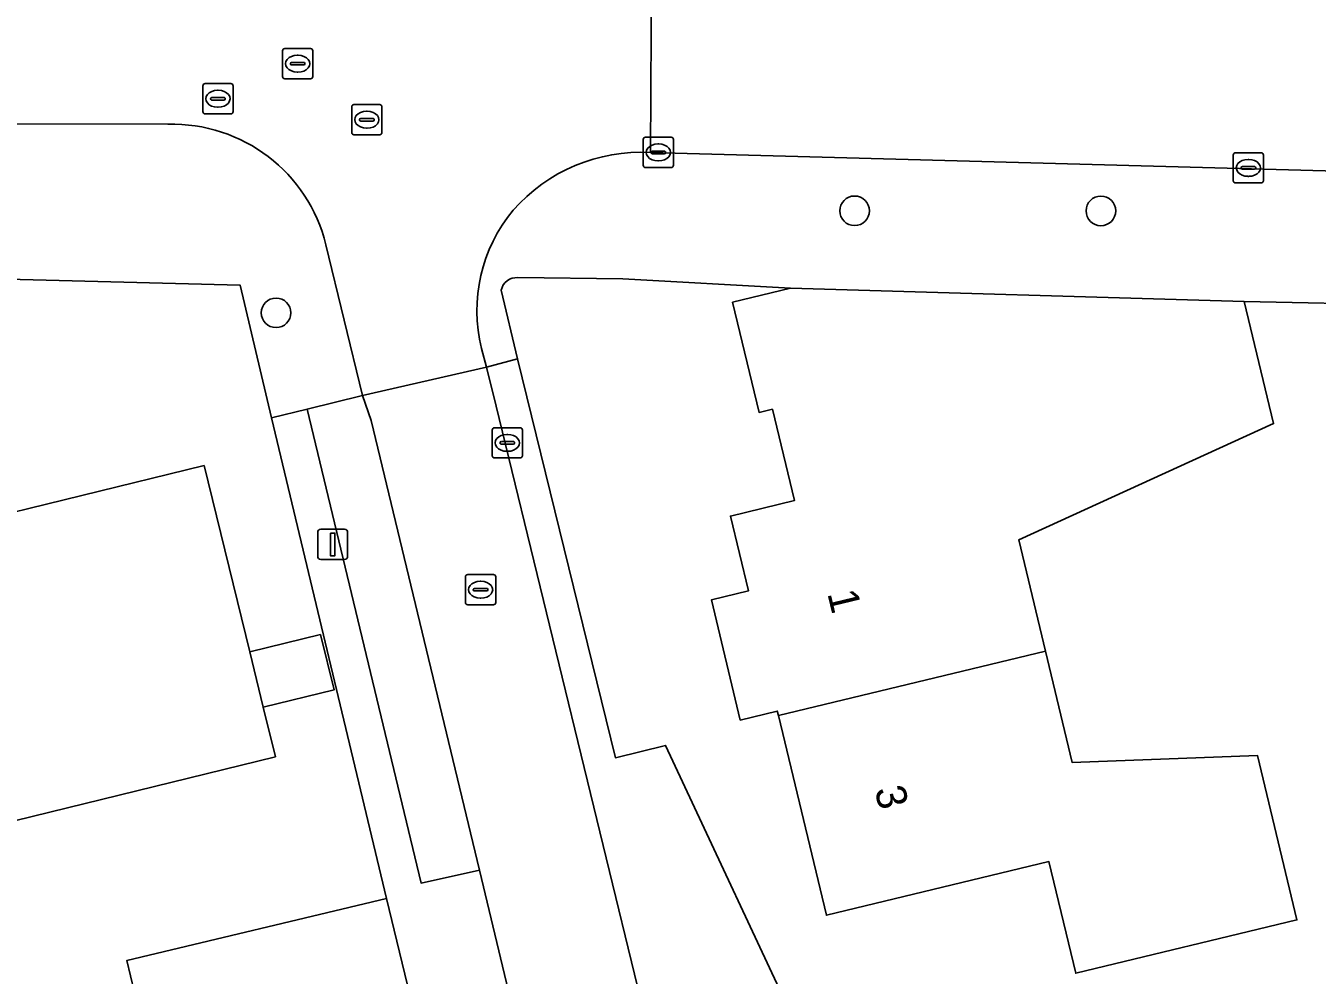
# Model space of a CAD drawing. Extents: x 157793 to 159380, y 380877 to 382313.
# Drawn here: x 158891.37 to 158934.12, y 381306.13 to 381337.55 of the extents above; entities that cross this region are included whole.
import ezdxf

# ---------------------------------------------------------------- set-up
doc = ezdxf.new("R2010")
doc.units = 0
for name, color, linetype in [('IMGEO_Boom', 7, 'Continuous'), ('IMGEO_Brandkraan', 7, 'Continuous'), ('IMGEO_Erf', 7, 'Continuous'), ('IMGEO_Kolk', 7, 'Continuous'), ('IMGEO_Lichtmast', 7, 'Continuous'), ('IMGEO_Muur', 7, 'Continuous'), ('IMGEO_Pand', 7, 'Continuous'), ('IMGEO_Pand_nummerreeks', 7, 'Continuous'), ('IMGEO_Parkeervlak_open', 7, 'Continuous'), ('IMGEO_Rijbaan_lokaal_gesloten', 7, 'Continuous'), ('IMGEO_Rijbaan_lokaal_open', 7, 'Continuous'), ('IMGEO_Rioolput', 7, 'Continuous'), ('IMGEO_Voetpad_open', 7, 'Continuous')]:
    doc.layers.add(name, color=color, linetype=linetype)

msp = doc.modelspace()

# ---------------------------------------------------------------- linework, layer by layer
at = {"layer": 'IMGEO_Boom'}
for centre in [(158918.804, 381331.427), (158926.958, 381331.423), (158899.653, 381328.049)]:
    msp.add_circle(centre, 0.489, dxfattribs=at)
at = {"layer": 'IMGEO_Brandkraan'}
for p, q in [((158906.808, 381323.32), (158906.808, 381324.172)), ((158906.883, 381324.246), (158907.735, 381324.246)), ((158907.296, 381324.026), (158907.321, 381324.026)), ((158907.809, 381324.172), (158907.809, 381323.32)), ((158907.067, 381323.74), (158907.067, 381323.752)), ((158907.505, 381323.703), (158907.107, 381323.703)), ((158907.11, 381323.789), (158907.508, 381323.789)), ((158907.551, 381323.752), (158907.551, 381323.74)), ((158907.735, 381323.246), (158906.883, 381323.246)), ((158907.319, 381323.466), (158907.294, 381323.466))]:
    msp.add_line(p, q, dxfattribs=at)
for points in [[(158906.808, 381323.32), (158906.808, 381324.172)], [(158906.883, 381324.246), (158907.735, 381324.246)], [(158907.809, 381324.172), (158907.809, 381323.32)], [(158907.735, 381323.246), (158906.883, 381323.246)]]:
    msp.add_lwpolyline(points, dxfattribs=at)
for centre, radius, start, end in [((158906.885, 381324.17), 0.0765, 91.552, 178.448), ((158906.885, 381324.17), 0.0765, 91.552, 178.448), ((158907.733, 381324.17), 0.0765, 1.552, 88.448), ((158907.733, 381324.17), 0.0765, 1.552, 88.448), ((158907.107, 381323.749), 0.0403, 85.8775, 175.7526), ((158907.104, 381323.739), 0.0366, 178.938, 274.7102), ((158907.508, 381323.746), 0.043, 264.8664, 352.4533), ((158907.512, 381323.751), 0.0386, 1.7309, 96.639), ((158906.885, 381323.322), 0.0765, 181.552, 268.448), ((158906.885, 381323.322), 0.0765, 181.552, 268.448), ((158907.733, 381323.322), 0.0765, 271.552, 358.448), ((158907.733, 381323.322), 0.0765, 271.552, 358.448)]:
    msp.add_arc(centre, radius, start, end, dxfattribs=at)
for centre, major_axis, ratio, start_param, end_param in [((158907.295, 381323.746), (-0.387, 0.002), 0.722429, 4.712389, 7.853982), ((158907.32, 381323.746), (-0.39, 0.002), 0.717154, 1.570796, 4.712389)]:
    msp.add_ellipse(centre, major_axis=major_axis, ratio=ratio, start_param=start_param, end_param=end_param, dxfattribs=at)
at = {"layer": 'IMGEO_Erf'}
msp.add_lwpolyline([(158899.507, 381324.573), (158898.463, 381328.966), (158854.352, 381330.104), (158846.048, 381330.383), (158845.924, 381330.364), (158850.618, 381310.644), (158859.959, 381294.739), (158877.119, 381298.655), (158895.565, 381303.06), (158894.716, 381306.62), (158903.313, 381308.672)], close=True, dxfattribs=at)
for points in [[(158947.559, 381328.093), (158931.7, 381328.43), (158932.673, 381324.387), (158924.237, 381320.533), (158925.123, 381316.85), (158926.01, 381313.166), (158932.138, 381313.402), (158933.449, 381307.956), (158926.128, 381306.193), (158925.238, 381309.887), (158917.873, 381308.113), (158916.281, 381314.721), (158916.245, 381314.869), (158915.02, 381314.574), (158914.063, 381318.55), (158915.288, 381318.845), (158914.691, 381321.324), (158916.813, 381321.835), (158916.085, 381324.858), (158915.642, 381324.752), (158914.763, 381328.402), (158916.687, 381328.865), (158911.133, 381329.18), (158907.655, 381329.215)], [(158907.107, 381328.796), (158907.649, 381326.527), (158910.886, 381313.326), (158912.546, 381313.735), (158917.189, 381303.806), (158919.179, 381304.287), (158919.257, 381304.369), (158920.148, 381301.124), (158927.673, 381295.778), (158929.242, 381296.29), (158932.843, 381286.154), (158933.942, 381286.459), (158936.317, 381276.259), (158937.652, 381276.407), (158940.117, 381266.025), (158942.018, 381265.319), (158972.479, 381272.913), (158972.103, 381274.414), (158967.118, 381294.307)], [(158889.164, 381321.011), (158897.269, 381322.995), (158898.779, 381316.827), (158901.122, 381317.401), (158901.571, 381315.568), (158899.228, 381314.995), (158899.629, 381313.358), (158889.862, 381310.967)]]:
    msp.add_lwpolyline(points, dxfattribs=at)
msp.add_arc((158907.61, 381328.705), 0.511, 84.996, 169.807, dxfattribs=at)
at = {"layer": 'IMGEO_Kolk'}
for p, q in [((158911.882, 381333.859), (158912.734, 381333.859)), ((158911.807, 381332.933), (158911.807, 381333.785)), ((158912.295, 381333.639), (158912.32, 381333.639)), ((158912.808, 381333.785), (158912.808, 381332.933)), ((158912.066, 381333.353), (158912.066, 381333.365)), ((158912.504, 381333.316), (158912.106, 381333.316)), ((158912.109, 381333.402), (158912.507, 381333.402)), ((158912.318, 381333.079), (158912.293, 381333.079)), ((158912.55, 381333.365), (158912.55, 381333.353)), ((158931.34, 381332.421), (158931.34, 381333.273)), ((158931.415, 381333.347), (158932.267, 381333.347)), ((158931.828, 381333.127), (158931.853, 381333.127)), ((158932.341, 381333.273), (158932.341, 381332.421)), ((158912.734, 381332.859), (158911.882, 381332.859)), ((158931.599, 381332.841), (158931.599, 381332.853)), ((158932.037, 381332.804), (158931.639, 381332.804)), ((158931.642, 381332.89), (158932.04, 381332.89)), ((158931.851, 381332.567), (158931.826, 381332.567)), ((158932.083, 381332.853), (158932.083, 381332.841)), ((158932.267, 381332.347), (158931.415, 381332.347)), ((158905.922, 381318.461), (158905.922, 381319.313)), ((158905.997, 381319.387), (158906.849, 381319.387)), ((158906.923, 381319.313), (158906.923, 381318.461)), ((158906.181, 381318.881), (158906.181, 381318.893)), ((158906.224, 381318.93), (158906.622, 381318.93)), ((158906.41, 381319.167), (158906.435, 381319.167)), ((158906.665, 381318.893), (158906.665, 381318.881)), ((158906.619, 381318.844), (158906.221, 381318.844)), ((158906.433, 381318.607), (158906.408, 381318.607)), ((158906.849, 381318.387), (158905.997, 381318.387))]:
    msp.add_line(p, q, dxfattribs=at)
for points in [[(158911.882, 381333.859), (158912.734, 381333.859)], [(158911.807, 381332.933), (158911.807, 381333.785)], [(158912.808, 381333.785), (158912.808, 381332.933)], [(158931.34, 381332.421), (158931.34, 381333.273)], [(158931.415, 381333.347), (158932.267, 381333.347)], [(158932.341, 381333.273), (158932.341, 381332.421)], [(158912.734, 381332.859), (158911.882, 381332.859)], [(158932.267, 381332.347), (158931.415, 381332.347)], [(158905.922, 381318.461), (158905.922, 381319.313)], [(158905.997, 381319.387), (158906.849, 381319.387)], [(158906.923, 381319.313), (158906.923, 381318.461)], [(158906.849, 381318.387), (158905.997, 381318.387)]]:
    msp.add_lwpolyline(points, dxfattribs=at)
for centre, radius, start, end in [((158911.884, 381333.783), 0.0765, 91.552, 178.448), ((158911.884, 381333.783), 0.0765, 91.552, 178.448), ((158912.732, 381333.783), 0.0765, 1.552, 88.448), ((158912.732, 381333.783), 0.0765, 1.552, 88.448), ((158912.106, 381333.362), 0.0403, 85.8775, 175.7526), ((158912.511, 381333.364), 0.0386, 1.7309, 96.639), ((158912.103, 381333.352), 0.0366, 178.938, 274.7102), ((158912.507, 381333.359), 0.043, 264.8664, 352.4533), ((158931.417, 381333.271), 0.0765, 91.552, 178.448), ((158931.417, 381333.271), 0.0765, 91.552, 178.448), ((158932.265, 381333.271), 0.0765, 1.552, 88.448), ((158932.265, 381333.271), 0.0765, 1.552, 88.448), ((158911.884, 381332.935), 0.0765, 181.552, 268.448), ((158911.884, 381332.935), 0.0765, 181.552, 268.448), ((158912.732, 381332.935), 0.0765, 271.552, 358.448), ((158912.732, 381332.935), 0.0765, 271.552, 358.448), ((158931.639, 381332.85), 0.0403, 85.8775, 175.7526), ((158931.636, 381332.84), 0.0366, 178.938, 274.7102), ((158932.04, 381332.847), 0.043, 264.8664, 352.4533), ((158932.044, 381332.852), 0.0386, 1.7309, 96.639), ((158931.417, 381332.423), 0.0765, 181.552, 268.448), ((158931.417, 381332.423), 0.0765, 181.552, 268.448), ((158932.265, 381332.423), 0.0765, 271.552, 358.448), ((158932.265, 381332.423), 0.0765, 271.552, 358.448), ((158905.999, 381319.311), 0.0765, 91.552, 178.448), ((158905.999, 381319.311), 0.0765, 91.552, 178.448), ((158906.847, 381319.311), 0.0765, 1.552, 88.448), ((158906.847, 381319.311), 0.0765, 1.552, 88.448), ((158906.221, 381318.89), 0.0403, 85.8775, 175.7526), ((158906.218, 381318.88), 0.0366, 178.938, 274.7102), ((158906.622, 381318.887), 0.043, 264.8664, 352.4533), ((158906.626, 381318.892), 0.0386, 1.7309, 96.639), ((158905.999, 381318.463), 0.0765, 181.552, 268.448), ((158905.999, 381318.463), 0.0765, 181.552, 268.448), ((158906.847, 381318.463), 0.0765, 271.552, 358.448), ((158906.847, 381318.463), 0.0765, 271.552, 358.448)]:
    msp.add_arc(centre, radius, start, end, dxfattribs=at)
for centre, major_axis, ratio, start_param, end_param in [((158912.294, 381333.359), (-0.387, 0.002), 0.722429, 4.712389, 7.853982), ((158912.319, 381333.359), (-0.39, 0.002), 0.717154, 1.570796, 4.712389), ((158931.827, 381332.847), (-0.387, 0.002), 0.722429, 4.712389, 7.853982), ((158931.852, 381332.847), (-0.39, 0.002), 0.717154, 1.570796, 4.712389), ((158906.409, 381318.887), (-0.387, 0.002), 0.722429, 4.712389, 7.853982), ((158906.434, 381318.887), (-0.39, 0.002), 0.717154, 1.570796, 4.712389)]:
    msp.add_ellipse(centre, major_axis=major_axis, ratio=ratio, start_param=start_param, end_param=end_param, dxfattribs=at)
at = {"layer": 'IMGEO_Lichtmast'}
for p, q in [((158901.031, 381319.986), (158901.031, 381320.786)), ((158901.031, 381320.786), (158901.031, 381319.986)), ((158901.131, 381320.886), (158901.921, 381320.886)), ((158901.921, 381320.886), (158901.131, 381320.886)), ((158902.021, 381320.786), (158902.021, 381319.986)), ((158902.021, 381319.986), (158902.021, 381320.786)), ((158901.921, 381319.886), (158901.131, 381319.886)), ((158901.131, 381319.886), (158901.921, 381319.886))]:
    msp.add_line(p, q, dxfattribs=at)
msp.add_lwpolyline([(158901.451, 381320.761), (158901.601, 381320.761), (158901.601, 381320.011), (158901.451, 381320.011), (158901.451, 381320.761)], dxfattribs=at)
for centre, start, end in [((158901.131, 381320.786), 90, 180), ((158901.131, 381320.786), 90, 180), ((158901.921, 381320.786), 0, 90), ((158901.921, 381320.786), 360, 90), ((158901.131, 381319.986), 180, 270), ((158901.131, 381319.986), 180, 270), ((158901.921, 381319.986), 270, 0), ((158901.921, 381319.986), 270, 0)]:
    msp.add_arc(centre, 0.1, start, end, dxfattribs=at)
at = {"layer": 'IMGEO_Muur'}
msp.add_lwpolyline([(158931.7, 381328.43), (158947.559, 381328.093), (158957.755, 381327.002)], dxfattribs=at)
at = {"layer": 'IMGEO_Pand'}
for points in [[(158916.281, 381314.721), (158925.123, 381316.85), (158924.237, 381320.533), (158932.673, 381324.387), (158931.7, 381328.43), (158916.687, 381328.865), (158914.763, 381328.402), (158915.642, 381324.752), (158916.085, 381324.858), (158916.813, 381321.835), (158914.691, 381321.324), (158915.288, 381318.845), (158914.063, 381318.55), (158915.02, 381314.574), (158916.245, 381314.869)], [(158897.269, 381322.995), (158889.164, 381321.011), (158887.707, 381326.962), (158881.108, 381325.346), (158883.25, 381316.596), (158886.826, 381317.472), (158889.862, 381310.967), (158899.629, 381313.358), (158899.228, 381314.995), (158898.779, 381316.827)], [(158898.779, 381316.827), (158899.228, 381314.995), (158901.571, 381315.568), (158901.122, 381317.401)], [(158916.281, 381314.721), (158917.873, 381308.113), (158925.238, 381309.887), (158926.128, 381306.193), (158933.449, 381307.956), (158932.138, 381313.402), (158926.01, 381313.166), (158925.123, 381316.85)], [(158903.313, 381308.672), (158894.716, 381306.62), (158895.565, 381303.06), (158904.165, 381305.112)]]:
    msp.add_lwpolyline(points, close=True, dxfattribs=at)
at = {"layer": 'IMGEO_Parkeervlak_open'}
msp.add_lwpolyline([(158902.512, 381325.31), (158900.678, 381324.86), (158904.453, 381309.177), (158906.383, 381309.602), (158902.806, 381324.49)], close=True, dxfattribs=at)
at = {"layer": 'IMGEO_Rijbaan_lokaal_gesloten'}
msp.add_lwpolyline([(158975.153, 381335.71), (158976.321, 381335.649), (158976.481, 381340.592), (158975.308, 381340.42), (158961.507, 381338.475), (158957.512, 381338.119), (158912.078, 381339.386), (158912.043, 381333.36), (158957.528, 381332.125), (158961.464, 381331.237), (158973.851, 381328.5), (158975.994, 381328.047), (158976.187, 381333.271)], dxfattribs=at)
at = {"layer": 'IMGEO_Rijbaan_lokaal_open'}
for points in [[(158891.245, 381340.277), (158890.259, 381340.284), (158890.197, 381334.301), (158891.053, 381334.3), (158896.069, 381334.291)], [(158912.043, 381333.36), (158912.078, 381339.386)], [(158901.304, 381330.299), (158902.512, 381325.31), (158906.622, 381326.256), (158906.45, 381326.873)], [(158911.935, 381304.441), (158906.943, 381324.962), (158906.622, 381326.256), (158902.512, 381325.31), (158902.806, 381324.49), (158906.383, 381309.602), (158908.295, 381301.643), (158927.166, 381287.851), (158929.501, 381278.004), (158931.008, 381271.67), (158932.796, 381264.164)]]:
    msp.add_lwpolyline(points, dxfattribs=at)
for centre, radius, start, end in [((158896.215, 381329.054), 5.239, 13.744, 91.6007), ((158911.751, 381327.707), 5.661, 87.0428, 138.6707), ((158911.506, 381328.118), 5.207, 140.2937, 193.8379)]:
    msp.add_arc(centre, radius, start, end, dxfattribs=at)
at = {"layer": 'IMGEO_Rioolput'}
for p, q in [((158899.867, 381335.869), (158899.867, 381336.721)), ((158899.942, 381336.795), (158900.794, 381336.795)), ((158900.355, 381336.575), (158900.38, 381336.575)), ((158900.868, 381336.721), (158900.868, 381335.869)), ((158900.126, 381336.289), (158900.126, 381336.301)), ((158900.564, 381336.252), (158900.166, 381336.252)), ((158900.169, 381336.338), (158900.567, 381336.338)), ((158900.378, 381336.015), (158900.353, 381336.015)), ((158900.61, 381336.301), (158900.61, 381336.289)), ((158897.228, 381334.708), (158897.228, 381335.56)), ((158897.303, 381335.634), (158898.155, 381335.634)), ((158898.229, 381335.56), (158898.229, 381334.708)), ((158900.794, 381335.795), (158899.942, 381335.795)), ((158897.487, 381335.128), (158897.487, 381335.14)), ((158897.53, 381335.177), (158897.928, 381335.177)), ((158897.716, 381335.414), (158897.741, 381335.414)), ((158897.971, 381335.14), (158897.971, 381335.128)), ((158897.925, 381335.091), (158897.527, 381335.091)), ((158897.739, 381334.854), (158897.714, 381334.854)), ((158902.157, 381334.015), (158902.157, 381334.867)), ((158902.232, 381334.941), (158903.084, 381334.941)), ((158902.645, 381334.721), (158902.67, 381334.721)), ((158903.158, 381334.867), (158903.158, 381334.015)), ((158898.155, 381334.634), (158897.303, 381334.634)), ((158902.416, 381334.435), (158902.416, 381334.447)), ((158902.854, 381334.398), (158902.456, 381334.398)), ((158902.459, 381334.484), (158902.857, 381334.484)), ((158902.9, 381334.447), (158902.9, 381334.435)), ((158903.084, 381333.941), (158902.232, 381333.941)), ((158902.668, 381334.161), (158902.643, 381334.161))]:
    msp.add_line(p, q, dxfattribs=at)
for points in [[(158899.867, 381335.869), (158899.867, 381336.721)], [(158899.942, 381336.795), (158900.794, 381336.795)], [(158900.868, 381336.721), (158900.868, 381335.869)], [(158897.228, 381334.708), (158897.228, 381335.56)], [(158897.303, 381335.634), (158898.155, 381335.634)], [(158898.229, 381335.56), (158898.229, 381334.708)], [(158900.794, 381335.795), (158899.942, 381335.795)], [(158902.157, 381334.015), (158902.157, 381334.867)], [(158902.232, 381334.941), (158903.084, 381334.941)], [(158903.158, 381334.867), (158903.158, 381334.015)], [(158898.155, 381334.634), (158897.303, 381334.634)], [(158903.084, 381333.941), (158902.232, 381333.941)]]:
    msp.add_lwpolyline(points, dxfattribs=at)
for centre, radius, start, end in [((158899.944, 381336.719), 0.0765, 91.552, 178.448), ((158899.944, 381336.719), 0.0765, 91.552, 178.448), ((158900.792, 381336.719), 0.0765, 1.552, 88.448), ((158900.792, 381336.719), 0.0765, 1.552, 88.448), ((158900.166, 381336.298), 0.0403, 85.8775, 175.7526), ((158900.163, 381336.288), 0.0366, 178.938, 274.7102), ((158900.567, 381336.295), 0.043, 264.8664, 352.4533), ((158900.571, 381336.3), 0.0386, 1.7309, 96.639), ((158897.305, 381335.558), 0.0765, 91.552, 178.448), ((158897.305, 381335.558), 0.0765, 91.552, 178.448), ((158898.153, 381335.558), 0.0765, 1.552, 88.448), ((158898.153, 381335.558), 0.0765, 1.552, 88.448), ((158899.944, 381335.871), 0.0765, 181.552, 268.448), ((158899.944, 381335.871), 0.0765, 181.552, 268.448), ((158900.792, 381335.871), 0.0765, 271.552, 358.448), ((158900.792, 381335.871), 0.0765, 271.552, 358.448), ((158897.527, 381335.137), 0.0403, 85.8775, 175.7526), ((158897.524, 381335.127), 0.0366, 178.938, 274.7102), ((158897.928, 381335.134), 0.043, 264.8664, 352.4533), ((158897.932, 381335.139), 0.0386, 1.7309, 96.639), ((158897.305, 381334.71), 0.0765, 181.552, 268.448), ((158897.305, 381334.71), 0.0765, 181.552, 268.448), ((158898.153, 381334.71), 0.0765, 271.552, 358.448), ((158898.153, 381334.71), 0.0765, 271.552, 358.448), ((158902.234, 381334.865), 0.0765, 91.552, 178.448), ((158902.234, 381334.865), 0.0765, 91.552, 178.448), ((158903.082, 381334.865), 0.0765, 1.552, 88.448), ((158903.082, 381334.865), 0.0765, 1.552, 88.448), ((158902.456, 381334.444), 0.0403, 85.8775, 175.7526), ((158902.453, 381334.434), 0.0366, 178.938, 274.7102), ((158902.857, 381334.441), 0.043, 264.8664, 352.4533), ((158902.861, 381334.446), 0.0386, 1.7309, 96.639), ((158902.234, 381334.017), 0.0765, 181.552, 268.448), ((158902.234, 381334.017), 0.0765, 181.552, 268.448), ((158903.082, 381334.017), 0.0765, 271.552, 358.448), ((158903.082, 381334.017), 0.0765, 271.552, 358.448)]:
    msp.add_arc(centre, radius, start, end, dxfattribs=at)
for centre, major_axis, ratio, start_param, end_param in [((158900.354, 381336.295), (-0.387, 0.002), 0.722429, 4.712389, 7.853982), ((158900.379, 381336.295), (-0.39, 0.002), 0.717154, 1.570796, 4.712389), ((158897.715, 381335.134), (-0.387, 0.002), 0.722429, 4.712389, 7.853982), ((158897.74, 381335.134), (-0.39, 0.002), 0.717154, 1.570796, 4.712389), ((158902.644, 381334.441), (-0.387, 0.002), 0.722429, 4.712389, 7.853982), ((158902.669, 381334.441), (-0.39, 0.002), 0.717154, 1.570796, 4.712389)]:
    msp.add_ellipse(centre, major_axis=major_axis, ratio=ratio, start_param=start_param, end_param=end_param, dxfattribs=at)
at = {"layer": 'IMGEO_Voetpad_open'}
for points in [[(158896.069, 381334.291), (158891.053, 381334.3), (158890.197, 381334.301)], [(158962.407, 381330.895), (158961.464, 381331.237), (158957.528, 381332.125), (158912.043, 381333.36)], [(158812.013, 381326.196), (158812.22, 381325.346), (158826.172, 381328.554), (158826.365, 381328.598), (158829.331, 381328.83), (158830.931, 381328.954), (158832.547, 381329.081), (158835.981, 381329.349), (158837.33, 381329.454), (158837.372, 381329.246), (158841.473, 381329.633), (158841.45, 381329.867), (158842.269, 381329.97), (158842.508, 381327.478), (158844.876, 381327.706), (158844.626, 381330.168), (158845.924, 381330.364), (158846.048, 381330.383), (158854.352, 381330.104), (158898.463, 381328.966), (158899.507, 381324.573), (158900.678, 381324.86), (158902.512, 381325.31), (158901.304, 381330.299)], [(158907.655, 381329.215), (158911.133, 381329.18), (158916.687, 381328.865), (158931.7, 381328.43), (158947.559, 381328.093), (158957.755, 381327.002), (158959.394, 381326.854), (158961.059, 381326.557), (158962.67, 381326.045), (158966.694, 381324.052), (158974.857, 381318.105)], [(158906.45, 381326.873), (158906.622, 381326.256), (158907.649, 381326.527), (158907.107, 381328.796)], [(158912.546, 381313.735), (158910.886, 381313.326), (158907.649, 381326.527), (158906.622, 381326.256), (158906.943, 381324.962), (158911.935, 381304.441), (158927.478, 381293.119), (158931.1, 381290.379), (158936.925, 381266.042)], [(158908.295, 381301.643), (158906.383, 381309.602), (158904.453, 381309.177), (158900.678, 381324.86), (158899.507, 381324.573), (158903.313, 381308.672), (158904.165, 381305.112), (158904.835, 381302.315), (158906.056, 381302.59), (158915.099, 381292.501), (158916.819, 381292.901), (158922.457, 381287.839), (158923.351, 381283.996), (158924.607, 381284.354), (158926.949, 381274.326), (158927.996, 381274.676), (158930.584, 381263.801), (158928.86, 381261.071), (158932.526, 381261.978)], [(158939.738, 381263.77), (158943.817, 381264.651), (158942.018, 381265.319), (158940.117, 381266.025), (158937.652, 381276.407), (158936.317, 381276.259), (158933.942, 381286.459), (158932.843, 381286.154), (158929.242, 381296.29), (158927.673, 381295.778), (158920.148, 381301.124), (158919.257, 381304.369), (158919.179, 381304.287), (158917.189, 381303.806), (158912.546, 381313.735)]]:
    msp.add_lwpolyline(points, dxfattribs=at)
for centre, radius, start, end in [((158896.215, 381329.054), 5.239, 13.744, 91.6007), ((158911.751, 381327.707), 5.661, 87.0428, 138.6707), ((158911.506, 381328.118), 5.207, 140.2937, 193.8379), ((158907.61, 381328.705), 0.511, 84.996, 169.807)]:
    msp.add_arc(centre, radius, start, end, dxfattribs=at)

# ---------------------------------------------------------------- texts
at = {"layer": 'IMGEO_Pand_nummerreeks'}
for s, rotation, p in [('1', 283.539, (158917.898, 381318.769)), ('3', 283.5456, (158919.462, 381312.275))]:
    msp.add_text(s, height=1, rotation=rotation, dxfattribs=at).set_placement(p)

doc.saveas('drawing.dxf')
